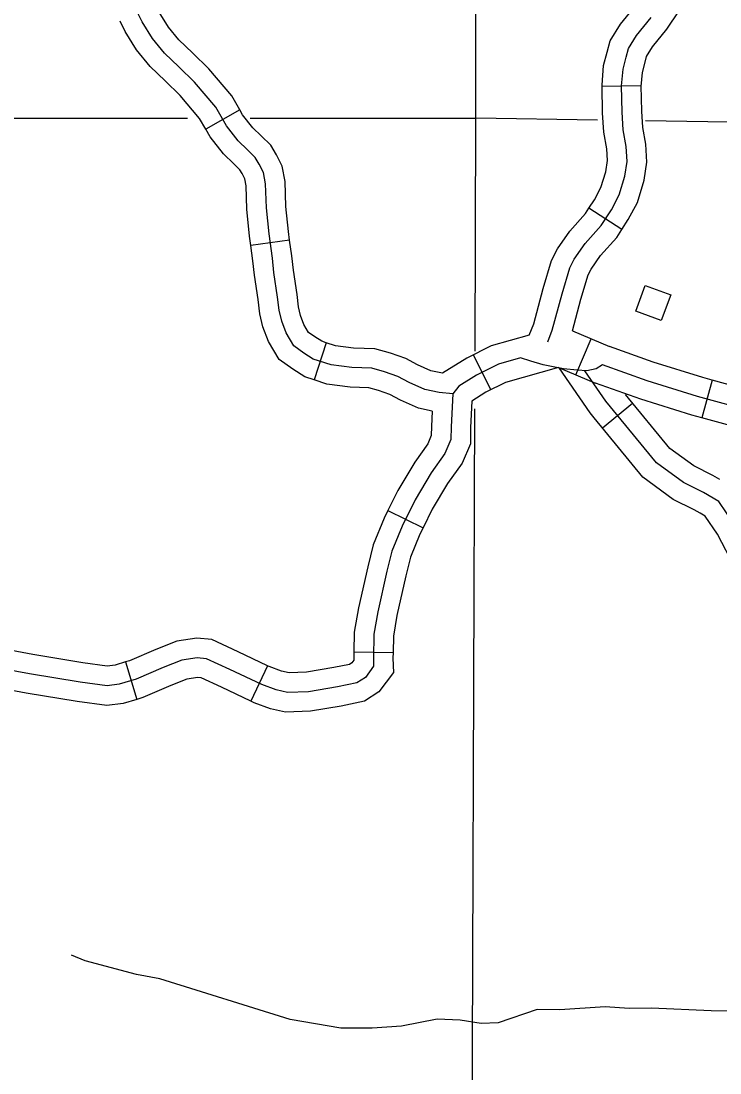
# Model space of a CAD drawing. Extents: x -19 to 366, y -4 to 359.
# Drawn here: x 135.065 to 135.572, y 194.354 to 195.118 of the extents above; entities that cross this region are included whole.
import ezdxf

# ---------------------------------------------------------------- set-up
doc = ezdxf.new("R2010")
doc.units = 0
for name, color, linetype in [('21', 7, 'Continuous'), ('R_Axis Annot', 7, 'Continuous'), ('R_ROW Annot', 7, 'Continuous'), ('R_Temp Easement', 7, 'Continuous'), ('Sheet Fence', 7, 'Continuous'), ('T_Indications', 7, 'Continuous')]:
    doc.layers.add(name, color=color, linetype=linetype)

msp = doc.modelspace()

# ---------------------------------------------------------------- linework, layer by layer
at = {"layer": '21'}
msp.add_lwpolyline([(135.52967, 194.90042), (135.51117, 194.90723), (135.518, 194.92579), (135.5365, 194.91897)], close=True, dxfattribs=at)
at = {"layer": 'R_Axis Annot'}
for points in [[(135.39527, 195.04709), (135.39515, 195.47598)], [(134.38566, 195.04728), (135.18605, 195.04713)], [(135.23159, 195.04712), (135.39527, 195.04709)], [(135.39463, 194.87811), (135.39527, 195.04709)], [(135.48348, 195.04568), (135.39527, 195.04709)], [(136.39078, 195.03126), (135.5183, 195.04513)], [(135.39143, 194.03734), (135.39447, 194.83627)]]:
    msp.add_lwpolyline(points, dxfattribs=at)
at = {"layer": 'R_ROW Annot'}
for p, q in [((135.51512, 195.07063), (135.48671, 195.0701)), ((135.224, 195.05315), (135.19933, 195.03907)), ((135.50104, 194.96629), (135.47721, 194.98176)), ((135.26012, 194.95876), (135.23199, 194.95486)), ((135.46772, 194.86091), (135.47875, 194.88709)), ((135.28671, 194.88426), (135.278, 194.85722)), ((135.39331, 194.87541), (135.40599, 194.84999)), ((135.56662, 194.8571), (135.55912, 194.8297)), ((135.3314, 194.76251), (135.35687, 194.74992)), ((135.30672, 194.65993), (135.33512, 194.65943)), ((135.14107, 194.65266), (135.14923, 194.62545)), ((135.24414, 194.64988), (135.232, 194.6242))]:
    msp.add_line(p, q, dxfattribs=at)
for points in [[(135.48671, 195.0701), (135.48669, 195.07107), (135.48787, 195.08525), (135.49046, 195.09501), (135.49263, 195.10329), (135.50014, 195.11547), (135.51091, 195.12875), (135.51871, 195.14037), (135.52619, 195.15271), (135.53395, 195.16555), (135.53488, 195.16667)], [(135.51513, 195.07017), (135.51597, 195.08039), (135.51793, 195.08777), (135.51903, 195.09199), (135.52336, 195.099), (135.53378, 195.11185), (135.54267, 195.12508), (135.55049, 195.138), (135.55716, 195.14903), (135.55675, 195.14853)], [(135.37842, 194.84727), (135.36851, 194.84809), (135.35808, 194.85027), (135.3467, 194.85534), (135.33868, 194.85967), (135.32901, 194.86312), (135.31981, 194.86576), (135.30526, 194.86616), (135.29023, 194.8682), (135.27724, 194.87239), (135.27046, 194.87676), (135.26324, 194.88195), (135.25756, 194.89134), (135.25439, 194.89998), (135.25249, 194.90782), (135.25138, 194.91736), (135.24876, 194.93516), (135.24762, 194.94553), (135.24517, 194.96318), (135.24321, 194.98204), (135.24268, 194.99955), (135.24106, 195.00781), (135.23811, 195.01372), (135.23519, 195.01871), (135.22951, 195.02407), (135.22287, 195.0308), (135.21423, 195.04161), (135.20646, 195.05522), (135.19116, 195.07322), (135.17977, 195.08441), (135.16933, 195.09425), (135.16072, 195.10507), (135.15316, 195.11707), (135.14382, 195.13618)], [(135.224, 195.05315), (135.21814, 195.06341), (135.20157, 195.0829), (135.18962, 195.09465), (135.17982, 195.10389), (135.17232, 195.1133), (135.16559, 195.124), (135.1626, 195.1301)], [(135.19933, 195.03907), (135.19478, 195.04703), (135.18075, 195.06353), (135.16992, 195.07418), (135.15885, 195.08461), (135.14912, 195.09683), (135.14073, 195.11015), (135.13708, 195.11763)], [(135.44734, 194.88497), (135.45064, 194.89339), (135.45774, 194.91981), (135.4634, 194.93869), (135.4666, 194.94498), (135.4745, 194.95631), (135.48605, 194.96928), (135.49349, 194.98076), (135.49914, 194.9915), (135.5033, 195.00517), (135.50483, 195.01578), (135.50427, 195.02656), (135.50208, 195.03867), (135.50127, 195.05157), (135.50091, 195.07062), (135.50192, 195.08282), (135.50419, 195.09139), (135.50583, 195.09764), (135.51175, 195.10724), (135.52235, 195.1203)], [(135.47721, 194.98176), (135.48122, 194.98795), (135.48594, 194.99692), (135.4894, 195.00827), (135.49057, 195.01643), (135.49013, 195.02492), (135.48796, 195.03695), (135.48707, 195.05099), (135.48671, 195.0701)], [(135.50104, 194.96629), (135.50576, 194.97357), (135.51234, 194.98608), (135.51721, 195.00208), (135.51909, 195.01513), (135.51841, 195.0282), (135.51621, 195.04038), (135.51547, 195.05215), (135.51512, 195.07063)], [(135.26012, 194.95876), (135.25928, 194.96489), (135.25739, 194.98299), (135.25685, 195.00115), (135.25463, 195.01243), (135.25061, 195.02049), (135.24642, 195.02764), (135.23945, 195.03423), (135.2335, 195.04025), (135.22602, 195.04961), (135.224, 195.05315)], [(135.23199, 194.95486), (135.23107, 194.96146), (135.22903, 194.98109), (135.22852, 194.99796), (135.22749, 195.00319), (135.22562, 195.00695), (135.22396, 195.00978), (135.21958, 195.01392), (135.21224, 195.02135), (135.20244, 195.03361), (135.19933, 195.03907)], [(135.43395, 194.88974), (135.43713, 194.89784), (135.44407, 194.92369), (135.45016, 194.944), (135.45438, 194.9523), (135.46333, 194.96512), (135.47472, 194.97792), (135.47721, 194.98176)], [(135.46519, 194.8928), (135.4714, 194.91593), (135.47664, 194.93339), (135.47881, 194.93766), (135.48567, 194.94749), (135.49738, 194.96065), (135.50104, 194.96629)], [(135.278, 194.85722), (135.27111, 194.85944), (135.26246, 194.86501), (135.25259, 194.87211), (135.2447, 194.88516), (135.24077, 194.89585), (135.23848, 194.90532), (135.23729, 194.9155), (135.23467, 194.93335), (135.23352, 194.94377), (135.23199, 194.95486)], [(135.28671, 194.88426), (135.28337, 194.88533), (135.27845, 194.8885), (135.27389, 194.89178), (135.27042, 194.89752), (135.268, 194.90411), (135.2665, 194.91032), (135.26546, 194.91921), (135.26285, 194.93697), (135.26172, 194.94728), (135.26012, 194.95876)], [(135.92849, 194.91251), (135.91321, 194.90228), (135.89879, 194.89207), (135.88291, 194.8812), (135.86906, 194.87163), (135.85597, 194.86178), (135.84276, 194.84818), (135.82946, 194.8353), (135.81892, 194.82667), (135.80827, 194.82177), (135.79714, 194.81853), (135.78258, 194.81892), (135.77166, 194.81982), (135.74169, 194.82183), (135.71169, 194.82467), (135.68622, 194.8289), (135.67209, 194.82931), (135.65183, 194.82662), (135.64145, 194.82589), (135.62642, 194.82877), (135.5969, 194.83408), (135.55584, 194.84532), (135.51936, 194.8567), (135.48704, 194.86818)], [(135.43395, 194.88974), (135.4064, 194.88195), (135.38865, 194.87309), (135.37096, 194.86209)], [(135.46519, 194.8928), (135.49218, 194.88142)], [(135.37096, 194.86209), (135.36247, 194.86387), (135.35297, 194.8681), (135.34448, 194.87269), (135.33336, 194.87665), (135.322, 194.87991), (135.30641, 194.88033), (135.29339, 194.88211), (135.28671, 194.88426)], [(135.56662, 194.8571), (135.55984, 194.85895), (135.52385, 194.87018), (135.49218, 194.88142)], [(135.42766, 194.8732), (135.41155, 194.86864), (135.39559, 194.86067), (135.38294, 194.85281), (135.37842, 194.84727)], [(135.48704, 194.86818), (135.48244, 194.8653), (135.47564, 194.86385), (135.46878, 194.86427), (135.45878, 194.86521), (135.45125, 194.86686), (135.44396, 194.8683), (135.43516, 194.87095), (135.42766, 194.8732)], [(135.45515, 194.86621), (135.4167, 194.85534), (135.40252, 194.84826), (135.39237, 194.84195)], [(135.45515, 194.86621), (135.4819, 194.85493)], [(135.36354, 194.83462), (135.35368, 194.83668), (135.34042, 194.84259), (135.33288, 194.84666), (135.32466, 194.84959), (135.31763, 194.85161), (135.3041, 194.85198), (135.28707, 194.8543), (135.278, 194.85722)], [(135.6589, 194.84189), (135.6504, 194.84076), (135.64231, 194.84019), (135.62901, 194.84274), (135.60003, 194.84794), (135.56662, 194.8571)], [(135.55912, 194.8297), (135.55185, 194.83169), (135.51487, 194.84322), (135.4819, 194.85493)], [(135.37842, 194.84727), (135.37718, 194.82311), (135.37705, 194.81395), (135.37278, 194.80385), (135.36283, 194.78982), (135.35105, 194.7702), (135.34165, 194.7512), (135.33428, 194.73309), (135.33058, 194.71843), (135.32398, 194.68912), (135.32115, 194.67281), (135.32084, 194.65533), (135.32102, 194.64952), (135.31503, 194.64143), (135.30892, 194.63751), (135.29489, 194.63459), (135.2738, 194.63105), (135.25845, 194.63059), (135.25032, 194.63237), (135.23983, 194.63621), (135.21664, 194.64716), (135.19981, 194.65497), (135.19313, 194.6556), (135.18198, 194.65402), (135.16842, 194.64862), (135.14874, 194.64013), (135.13639, 194.63643), (135.12771, 194.63534), (135.10809, 194.63808), (135.07136, 194.64405), (135.04631, 194.6487)], [(135.39237, 194.84195), (135.39137, 194.82264), (135.39121, 194.81098), (135.38526, 194.79689), (135.37473, 194.78205), (135.36353, 194.76338), (135.35687, 194.74992)], [(135.36354, 194.83462), (135.36298, 194.82357), (135.36288, 194.81692), (135.3603, 194.8108), (135.35093, 194.7976), (135.33858, 194.77701), (135.3314, 194.76251)], [(135.66263, 194.81373), (135.65326, 194.81248), (135.6406, 194.81159), (135.62383, 194.8148), (135.59376, 194.82021), (135.55912, 194.8297)], [(135.3314, 194.76251), (135.32869, 194.75703), (135.32075, 194.73753), (135.31676, 194.72173), (135.31004, 194.69189), (135.30697, 194.67416), (135.30672, 194.65993)], [(135.35687, 194.74992), (135.35461, 194.74536), (135.34781, 194.72865), (135.3444, 194.71512), (135.33791, 194.68634), (135.33533, 194.67147), (135.33512, 194.65943)], [(135.24414, 194.64988), (135.22266, 194.66003), (135.20357, 194.66888), (135.1928, 194.6699), (135.1783, 194.66785), (135.16298, 194.66175), (135.14387, 194.6535), (135.14107, 194.65266)], [(135.14107, 194.65266), (135.13345, 194.65038), (135.12781, 194.64967), (135.11021, 194.65213), (135.0738, 194.65804), (135.04929, 194.66259)], [(135.33512, 194.65943), (135.33505, 194.65542), (135.33536, 194.64502), (135.3249, 194.63089), (135.31439, 194.62414), (135.29752, 194.62063), (135.2752, 194.61688), (135.25712, 194.61634), (135.24634, 194.6187), (135.23434, 194.62309), (135.232, 194.6242)], [(135.30672, 194.65993), (135.30664, 194.65524), (135.30667, 194.65401), (135.30517, 194.65198), (135.30346, 194.65088), (135.29227, 194.64856), (135.27241, 194.64522), (135.25977, 194.64484), (135.25429, 194.64604), (135.24531, 194.64933), (135.24414, 194.64988)], [(135.14923, 194.62545), (135.13933, 194.62248), (135.12761, 194.62101), (135.10597, 194.62403), (135.06893, 194.63005), (135.0441, 194.63466)], [(135.232, 194.6242), (135.21062, 194.6343), (135.19604, 194.64106), (135.19346, 194.6413), (135.18565, 194.6402), (135.17387, 194.6355), (135.15361, 194.62676), (135.14923, 194.62545)]]:
    msp.add_lwpolyline(points, dxfattribs=at)
at = {"layer": 'R_Temp Easement'}
for points in [[(135.48902, 194.40243), (135.45618, 194.40035), (135.43955, 194.40045), (135.41138, 194.39086), (135.39892, 194.39027), (135.38377, 194.39267), (135.36713, 194.39352), (135.34114, 194.38853), (135.32001, 194.38703), (135.29734, 194.38702), (135.26058, 194.39323), (135.16597, 194.42273), (135.14891, 194.42586), (135.11171, 194.43585), (135.10181, 194.43986)], [(135.99301, 194.25528), (135.97424, 194.26991), (135.95114, 194.29456), (135.93894, 194.3008), (135.88061, 194.30854), (135.85368, 194.31453), (135.81694, 194.3196), (135.79871, 194.3246), (135.77924, 194.33641), (135.76238, 194.34978), (135.73228, 194.36369), (135.70673, 194.3773), (135.67096, 194.39149), (135.655, 194.39653), (135.63493, 194.39922), (135.56577, 194.39956), (135.52266, 194.40149), (135.50642, 194.40121), (135.48902, 194.40243)]]:
    msp.add_lwpolyline(points, dxfattribs=at)
at = {"layer": 'Sheet Fence'}
for points in [[(139.44064, 1.53154), (139.25106, 10.14733), (139.06082, 18.76327), (138.86992, 27.37935), (138.67836, 35.99557), (138.48613, 44.61194), (138.29325, 53.22845), (138.09971, 61.84511), (137.9055, 70.46191), (137.71065, 79.07885), (137.51513, 87.69595), (137.31896, 96.31318), (137.12214, 104.93057), (136.92466, 113.54809), (136.72653, 122.16577), (136.52775, 130.78359), (136.32832, 139.40156), (136.12824, 148.01968), (135.9275, 156.63794), (135.72612, 165.25636), (135.5241, 173.87492), (135.32143, 182.49362), (135.11811, 191.11248), (134.91415, 199.73149), (134.70954, 208.35064), (134.50429, 216.96995), (134.2984, 225.5894), (134.09187, 234.209), (133.8847, 242.82876), (133.6769, 251.44866), (133.46845, 260.06872), (133.25937, 268.68892), (133.04965, 277.30928), (132.8393, 285.92978), (132.62831, 294.55044), (132.41669, 303.17125), (132.20444, 311.79221), (131.99156, 320.41333), (131.77805, 329.0346), (131.56391, 337.65601), (131.34914, 346.27759)], [(0, 189.51617), (7.11214, 189.52059), (14.22427, 189.53386), (21.33637, 189.55597), (28.44845, 189.58693), (35.56048, 189.62672), (42.67245, 189.67537), (49.78436, 189.73285), (56.89619, 189.79918), (64.00793, 189.87436), (71.11958, 189.95838), (78.23111, 190.05124), (85.34253, 190.15294), (92.45381, 190.26349), (99.56495, 190.38288), (106.67593, 190.51112), (113.78675, 190.6482), (120.89739, 190.79412), (128.00785, 190.94888), (135.11811, 191.11248), (142.22816, 191.28493), (149.33799, 191.46621), (156.44759, 191.65634), (163.55694, 191.85531), (170.66605, 192.06312), (177.77489, 192.27977), (184.88345, 192.50526), (191.99173, 192.73959), (199.09971, 192.98276), (206.20739, 193.23477), (213.31474, 193.49561), (220.42177, 193.7653), (227.52845, 194.04382), (234.63479, 194.33118), (241.74076, 194.62738), (248.84635, 194.93241), (255.95157, 195.24628), (263.05638, 195.56898), (270.16079, 195.90052), (277.26478, 196.24089), (284.36834, 196.5901), (291.47147, 196.94814), (298.57414, 197.31501), (305.67635, 197.69072), (312.77809, 198.07525), (319.87934, 198.46862), (326.9801, 198.87082), (334.08035, 199.28185), (341.18009, 199.7017)]]:
    msp.add_spline(points, degree=3, dxfattribs=at)
at = {"layer": 'T_Indications'}
msp.add_line((135.48694, 194.82247), (135.50888, 194.84052), dxfattribs=at)
for points in [[(135.48092, 194.82979), (135.47803, 194.8333), (135.4556, 194.86602)], [(135.77714, 194.59842), (135.75375, 194.59768), (135.73736, 194.59571), (135.73145, 194.59702), (135.72292, 194.59965), (135.70521, 194.61146), (135.67897, 194.63181), (135.67176, 194.64625), (135.65667, 194.67644), (135.64683, 194.68826), (135.63305, 194.70007), (135.61009, 194.71254), (135.60025, 194.72108), (135.595, 194.72895), (135.58254, 194.75258), (135.57139, 194.76899), (135.56024, 194.77555), (135.5458, 194.78277), (135.52612, 194.79721), (135.48939, 194.84185), (135.47425, 194.86393)], [(135.57225, 194.78497), (135.56702, 194.78804), (135.55324, 194.79494), (135.53596, 194.80761), (135.50382, 194.84667)], [(135.55784, 194.76048), (135.55345, 194.76307), (135.53837, 194.77061), (135.51629, 194.78681), (135.48092, 194.82979)], [(135.62405, 194.6888), (135.60195, 194.7008), (135.5895, 194.7116), (135.58278, 194.72168), (135.57035, 194.74525), (135.56143, 194.75837), (135.55784, 194.76048)]]:
    msp.add_lwpolyline(points, dxfattribs=at)

doc.saveas('drawing.dxf')
